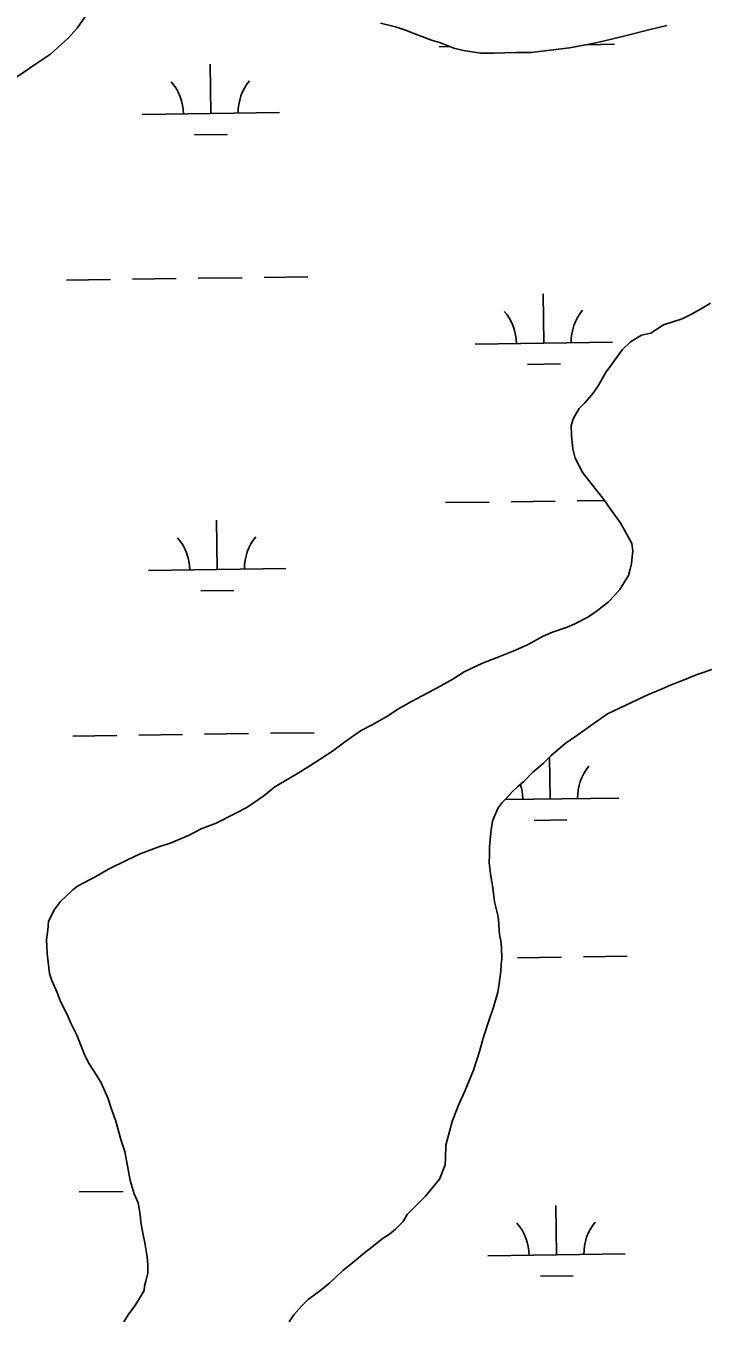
# Model space of a CAD drawing. Extents: x 3767014 to 3805179, y 361544 to 387384.
# Drawn here: x 3784763 to 3785257, y 373484 to 374429 of the extents above; entities that cross this region are included whole.
import ezdxf

# ---------------------------------------------------------------- set-up
doc = ezdxf.new("R2010")
doc.units = 0
doc.layers.add('V-TOPO-SHOR', color=7, linetype='Continuous')
doc.layers.add('V-WETL-SWMP', color=7, linetype='Continuous')

msp = doc.modelspace()

# ---------------------------------------------------------------- linework, layer by layer
at = {"layer": 'V-TOPO-SHOR'}
for points in [[(3784807.665, 374437.795), (3784800.301, 374427.34), (3784793.804, 374420.018), (3784780.896, 374408.525), (3784770.865, 374401.686), (3784756.826, 374392.194)], [(3785230.401, 374429.281), (3785218.111, 374426.445), (3785201.049, 374422.152), (3785189.939, 374419.285), (3785177.647, 374416.448), (3785159.423, 374412.975), (3785147.566, 374411.703), (3785131.356, 374409.755), (3785120.315, 374409.647), (3785104.537, 374409.264), (3785094.68, 374409.123), (3785082.116, 374411.023), (3785075.064, 374412.78), (3785065.308, 374416.579), (3785058.662, 374418.722), (3785046.562, 374423.369), (3785039.927, 374425.906), (3785032.503, 374428.462), (3785021.534, 374431.108)], [(3784832.258, 373616.475), (3784828.661, 373629.969), (3784825.339, 373638.729), (3784822.796, 373647.07), (3784817.948, 373657.838), (3784814.544, 373663.446), (3784809.242, 373671.859), (3784806.234, 373677.454), (3784802.901, 373685.818), (3784800.305, 373692.192), (3784795.811, 373701.375), (3784793.217, 373707.746), (3784788.338, 373717.333), (3784785.743, 373723.706), (3784782.026, 373732.476), (3784780.189, 373737.647), (3784779.22, 373745.95), (3784778.596, 373752.272), (3784778.069, 373762.534), (3784779.03, 373769.211), (3784779.597, 373775.897), (3784783.759, 373784.462), (3784788.244, 373790.258), (3784797.132, 373798.704), (3784800.749, 373801.368), (3784813.94, 373808.52), (3784823.144, 373813.802), (3784837.113, 373820.536), (3784846.295, 373825.031), (3784859.83, 373830.2), (3784868.972, 373833.119), (3784882.122, 373838.693), (3784890.91, 373843.197), (3784901.658, 373847.258), (3784915.638, 373854.385), (3784924.033, 373858.901), (3784936.466, 373867.253), (3784944.517, 373873.747), (3784959.729, 373882.815), (3784970.143, 373889.248), (3784986.578, 373899.863), (3784995.418, 373906.337), (3785007.063, 373914.709), (3785015.457, 373919.223), (3785027.457, 373926.01), (3785034.276, 373930.564), (3785044.277, 373936.221), (3785051.873, 373940.36), (3785060.661, 373944.864), (3785074.255, 373952.398), (3785082.671, 373957.7), (3785095.841, 373964.062), (3785105.397, 373967.758), (3785120.135, 373973.685), (3785129.306, 373977.785), (3785140.105, 373983.814), (3785146.882, 373986.794), (3785157.619, 373990.458), (3785163.196, 373992.68), (3785172.781, 373997.559), (3785178.802, 374001.741), (3785187.649, 374008.608), (3785192.509, 374013.607), (3785196.165, 374017.848), (3785199.871, 374024.06), (3785202.337, 374027.939), (3785203.642, 374032.635), (3785204.531, 374036.555), (3785205.057, 374041.664), (3785205.561, 374045.988), (3785204.916, 374051.523), (3785199.259, 374061.524), (3785196.24, 374066.726), (3785189.394, 374076.362), (3785184.454, 374083.585), (3785175.293, 374095.25), (3785169.184, 374102.897), (3785163.548, 374113.686), (3785161.752, 374120.432), (3785160.822, 374130.312), (3785160.611, 374137.412), (3785162.33, 374142.887), (3785166.45, 374149.877), (3785170.501, 374154.108), (3785176.594, 374161.046), (3785180.28, 374166.469), (3785186.06, 374176.57), (3785190.959, 374183.144), (3785197.907, 374192.819), (3785203.97, 374198.578), (3785211.979, 374203.495), (3785218.715, 374204.898), (3785227.937, 374210.968), (3785241.452, 374215.351), (3785248.241, 374218.724), (3785255.038, 374222.49), (3785262.241, 374226.642)], [(3785265.301, 373960.111), (3785252.575, 373955.708), (3785240.627, 373950.891), (3785233.465, 373948.317), (3785227.079, 373945.326), (3785217.122, 373941.247), (3785209.141, 373937.509), (3785195.968, 373931.148), (3785187.192, 373927.038), (3785174.747, 373918.293), (3785165.514, 373911.827), (3785156.282, 373905.366), (3785145.806, 373896.568), (3785140.14, 373890.8), (3785132.482, 373884.296), (3785126.008, 373877.763), (3785121.574, 373873.935), (3785117.937, 373870.48), (3785113.067, 373865.088), (3785110.241, 373862.401), (3785107.382, 373858.532), (3785104.451, 373851.907)], [(3785104.451, 373851.907), (3785103.187, 373848.786), (3785102.237, 373842.505), (3785101.723, 373837.788), (3785101.125, 373829.92), (3785100.984, 373824.404), (3785100.832, 373818.496), (3785102.155, 373808.606), (3785103.165, 373801.878), (3785104.83, 373790.01), (3785107.312, 373779.303), (3785107.959, 373773.77), (3785108.221, 373768.637), (3785108.514, 373764.689), (3785109.221, 373761.516), (3785109.886, 373756.769), (3785110.069, 373748.487), (3785109.563, 373744.164), (3785109.44, 373739.437), (3785108.027, 373730.407), (3785107.077, 373724.124), (3785104.035, 373713.165), (3785101.053, 373704.572), (3785096.355, 373690.502), (3785093.738, 373680.715), (3785089.445, 373667.028), (3785083.142, 373651.817), (3785078.546, 373641.688), (3785073.897, 373629.586), (3785069.119, 373612.367), (3785068.875, 373602.911), (3785068.752, 373598.184), (3785064.54, 373587.649), (3785054.367, 373575.298), (3785048.297, 373569.148), (3785041.014, 373561.845), (3785038.125, 373556.794), (3785032.458, 373551.029), (3785028.032, 373547.595), (3785022.822, 373544.181), (3785015.175, 373538.071), (3785009.942, 373533.871), (3785001.082, 373526.609), (3784994.236, 373520.872), (3784984.547, 373512.056), (3784978.104, 373506.702), (3784968.859, 373499.845), (3784964.001, 373494.844), (3784958.324, 373488.686), (3784955.041, 373483.646)], [(3784834.357, 373483.582), (3784837.64, 373488.622), (3784842.538, 373495.197), (3784845.418, 373499.854), (3784849.135, 373506.458), (3784849.61, 373509.6), (3784850.489, 373513.125), (3784851.822, 373519.002), (3784851.986, 373525.306), (3784851.339, 373530.842), (3784849.633, 373541.133), (3784848.24, 373548.264), (3784846.868, 373556.184), (3784846.221, 373561.72), (3784844.867, 373570.426), (3784841.879, 373576.809), (3784838.981, 373586.738), (3784837.609, 373594.658), (3784835.184, 373607.728), (3784832.258, 373616.475)]]:
    msp.add_lwpolyline(points, dxfattribs=at)
at = {"layer": 'V-WETL-SWMP'}
for p, q in [((3785064.26, 374413.843), (3785072.059, 374413.952)), ((3785171.818, 374415.337), (3785192.247, 374415.621)), ((3784897.857, 374365.097), (3784897.357, 374401.094)), ((3784847.862, 374364.403), (3784947.852, 374365.792)), ((3784886.072, 374349.501), (3784910.07, 374349.834)), ((3784792.691, 374243.554), (3784824.688, 374243.998)), ((3784840.686, 374244.22), (3784872.683, 374244.665)), ((3784888.682, 374244.887), (3784920.678, 374245.332)), ((3784936.677, 374245.554), (3784968.674, 374245.998)), ((3785140.678, 374197.641), (3785140.178, 374233.637)), ((3785090.683, 374196.946), (3785190.673, 374198.335)), ((3785128.894, 374182.045), (3785152.891, 374182.378)), ((3785164.871, 374082.534), (3785184.981, 374082.813)), ((3785068.881, 374081.2), (3785100.877, 374081.645)), ((3785116.876, 374081.867), (3785148.873, 374082.311)), ((3784902.478, 374032.454), (3784901.978, 374068.451)), ((3784852.482, 374031.76), (3784952.473, 374033.149)), ((3784890.693, 374016.858), (3784914.691, 374017.191)), ((3784893.302, 373912.244), (3784925.299, 373912.689)), ((3784941.298, 373912.911), (3784973.295, 373913.355)), ((3784797.312, 373910.911), (3784829.309, 373911.355)), ((3784845.307, 373911.578), (3784877.304, 373912.022)), ((3785145.299, 373864.998), (3785144.874, 373895.618)), ((3785112.494, 373864.542), (3785195.294, 373865.692)), ((3785133.514, 373849.402), (3785157.512, 373849.735)), ((3785121.497, 373749.224), (3785153.494, 373749.669)), ((3785169.492, 373749.891), (3785201.489, 373750.335)), ((3784801.932, 373578.268), (3784833.929, 373578.712)), ((3785149.92, 373532.355), (3785149.42, 373568.351)), ((3785099.925, 373531.66), (3785199.915, 373533.049)), ((3785138.135, 373516.759), (3785162.133, 373517.092))]:
    msp.add_line(p, q, dxfattribs=at)
for points in [[(3784747.996, 374386.114), (3784756.825, 374392.194), (3784770.865, 374401.687), (3784780.896, 374408.525), (3784793.805, 374420.018), (3784800.301, 374427.34), (3784807.665, 374437.794)], [(3785021.533, 374431.108), (3785032.502, 374428.461), (3785039.926, 374425.905), (3785046.562, 374423.369), (3785058.662, 374418.721), (3785065.308, 374416.58), (3785075.065, 374412.781), (3785082.115, 374411.023), (3785094.68, 374409.123), (3785104.538, 374409.263), (3785120.315, 374409.646), (3785131.355, 374409.756), (3785147.566, 374411.704), (3785159.424, 374412.975), (3785177.646, 374416.448), (3785189.939, 374419.285), (3785201.05, 374422.153), (3785218.11, 374426.444), (3785230.402, 374429.281)], [(3785262.241, 374226.641), (3785255.039, 374222.491), (3785248.241, 374218.724), (3785241.453, 374215.351), (3785227.938, 374210.968), (3785218.716, 374204.899), (3785211.979, 374203.495), (3785203.969, 374198.577), (3785197.908, 374192.82), (3785190.958, 374183.145), (3785186.059, 374176.57), (3785180.28, 374166.469), (3785176.593, 374161.046), (3785170.502, 374154.107), (3785166.451, 374149.876), (3785162.329, 374142.886), (3785160.612, 374137.412), (3785160.823, 374130.311), (3785161.752, 374120.433), (3785163.549, 374113.686), (3785169.184, 374102.898), (3785175.294, 374095.251), (3785184.454, 374083.584), (3785189.393, 374076.362), (3785196.24, 374066.725), (3785199.26, 374061.523), (3785204.915, 374051.523), (3785205.561, 374045.988), (3785205.056, 374041.665), (3785204.53, 374036.554), (3785203.641, 374032.635), (3785202.337, 374027.938), (3785199.872, 374024.06), (3785196.165, 374017.849), (3785192.508, 374013.607), (3785187.649, 374008.607), (3785178.801, 374001.74), (3785172.78, 373997.559), (3785163.195, 373992.681), (3785157.619, 373990.459), (3785146.882, 373986.794), (3785140.104, 373983.815), (3785129.306, 373977.786), (3785120.134, 373973.686), (3785105.397, 373967.758), (3785095.842, 373964.062), (3785082.67, 373957.7), (3785074.256, 373952.398), (3785060.66, 373944.864), (3785051.872, 373940.36), (3785044.276, 373936.22), (3785034.276, 373930.564), (3785027.457, 373926.009), (3785015.457, 373919.223), (3785007.063, 373914.709), (3784995.417, 373906.336), (3784986.578, 373899.863), (3784970.144, 373889.249), (3784959.729, 373882.815), (3784944.517, 373873.746), (3784936.466, 373867.253), (3784924.032, 373858.901), (3784915.638, 373854.386), (3784901.658, 373847.257), (3784890.911, 373843.197), (3784882.123, 373838.693), (3784868.971, 373833.119), (3784859.83, 373830.201), (3784846.295, 373825.03), (3784837.113, 373820.536), (3784823.144, 373813.801), (3784813.941, 373808.519), (3784800.749, 373801.369), (3784797.133, 373798.703), (3784788.244, 373790.259), (3784783.759, 373784.462), (3784779.597, 373775.897), (3784779.03, 373769.211), (3784778.07, 373762.534), (3784778.595, 373752.272), (3784779.22, 373745.949), (3784780.189, 373737.646), (3784782.027, 373732.475), (3784785.743, 373723.707)], [(3784955.041, 373483.645), (3784958.324, 373488.685), (3784964.001, 373494.845), (3784968.86, 373499.845), (3784978.103, 373506.702), (3784984.547, 373512.055), (3784994.235, 373520.872), (3785001.083, 373526.608), (3785009.942, 373533.87), (3785015.175, 373538.071), (3785022.821, 373544.181), (3785028.033, 373547.595), (3785032.458, 373551.029), (3785038.125, 373556.795), (3785041.014, 373561.845), (3785048.297, 373569.148), (3785054.368, 373575.298), (3785064.54, 373587.65), (3785068.753, 373598.185), (3785068.875, 373602.912), (3785069.118, 373612.366), (3785073.897, 373629.587), (3785078.545, 373641.687), (3785083.141, 373651.817), (3785089.445, 373667.028), (3785093.739, 373680.714), (3785096.356, 373690.501), (3785101.054, 373704.571), (3785104.035, 373713.166), (3785107.076, 373724.125), (3785108.026, 373730.408), (3785109.441, 373739.437), (3785109.563, 373744.164), (3785110.068, 373748.487), (3785109.887, 373756.77), (3785109.221, 373761.517), (3785108.514, 373764.689), (3785108.221, 373768.638), (3785107.959, 373773.769), (3785107.313, 373779.304), (3785104.829, 373790.011), (3785103.164, 373801.879), (3785102.155, 373808.606), (3785100.832, 373818.495), (3785100.984, 373824.404), (3785101.126, 373829.919), (3785101.723, 373837.787), (3785102.238, 373842.504), (3785103.188, 373848.786), (3785104.451, 373851.907), (3785107.381, 373858.533), (3785110.24, 373862.401), (3785113.068, 373865.088), (3785117.937, 373870.481), (3785121.574, 373873.935), (3785126.008, 373877.763), (3785132.483, 373884.297), (3785140.14, 373890.801), (3785145.807, 373896.568), (3785156.282, 373905.365), (3785165.514, 373911.828), (3785174.747, 373918.292), (3785187.192, 373927.038), (3785195.969, 373931.148), (3785209.141, 373937.51), (3785217.121, 373941.247), (3785227.08, 373945.326), (3785233.464, 373948.316), (3785240.626, 373950.891), (3785252.575, 373955.707), (3785265.302, 373960.11)], [(3784785.743, 373723.707), (3784788.338, 373717.333), (3784793.216, 373707.747), (3784795.811, 373701.374), (3784800.305, 373692.192), (3784802.901, 373685.818), (3784806.233, 373677.455), (3784809.242, 373671.859), (3784814.545, 373663.445), (3784817.948, 373657.838), (3784822.795, 373647.071), (3784825.34, 373638.728), (3784828.662, 373629.97), (3784832.257, 373616.475), (3784835.185, 373607.728), (3784837.608, 373594.658), (3784838.981, 373586.739), (3784841.879, 373576.81), (3784844.868, 373570.426), (3784846.221, 373561.719), (3784846.867, 373556.184), (3784848.24, 373548.265), (3784849.633, 373541.134), (3784851.339, 373530.841), (3784851.985, 373525.306), (3784851.823, 373519.003), (3784850.489, 373513.125), (3784849.61, 373509.6), (3784849.135, 373506.459), (3784845.417, 373499.853), (3784842.538, 373495.197), (3784837.639, 373488.622), (3784834.356, 373483.582)]]:
    msp.add_lwpolyline(points, dxfattribs=at)
for centre, start, end in [((3784842.613, 374364.805), 0.024037, 41.567696), ((3784953.088, 374366.339), 140.024034, 181.567693), ((3785085.434, 374197.348), 0.024037, 41.567696), ((3785195.909, 374198.883), 140.024034, 181.567693), ((3784847.233, 374032.162), 0.024037, 41.567696), ((3784957.709, 374033.696), 140.024034, 181.567693), ((3785200.53, 373866.24), 140.024034, 181.567693), ((3785090.055, 373864.705), 0.024037, 18.088522), ((3785094.676, 373532.062), 0.024037, 41.567696), ((3785205.151, 373533.597), 140.024034, 181.567693)]:
    msp.add_arc(centre, 35.246, start, end, dxfattribs=at)

doc.saveas('drawing.dxf')
